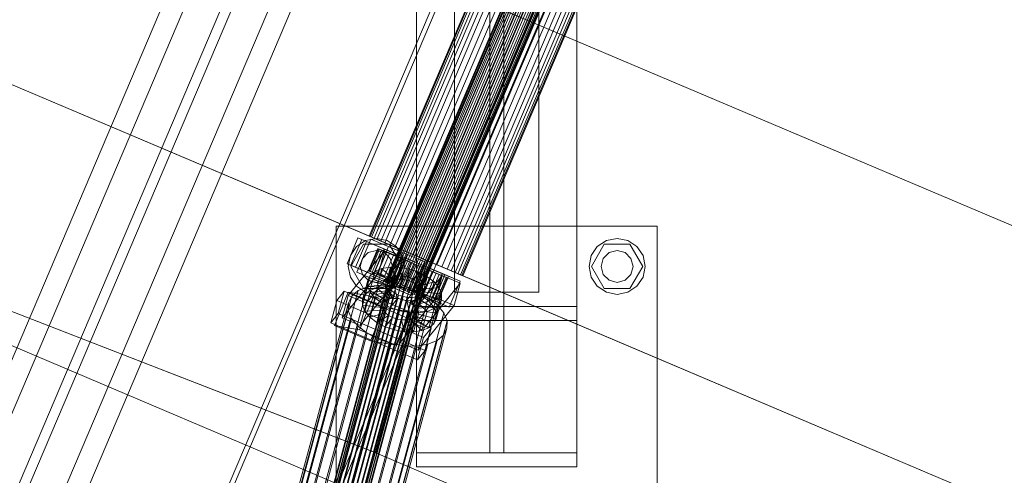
# Model space of a CAD drawing. Header units: millimetres. Extents: x -4738 to 65662, y -68080 to 6847.
# Tile 540 of 656: x 18790 to 19281, y -18736 to -18509. Entities that reach past the tile are written whole.
import ezdxf

# ---------------------------------------------------------------- set-up
doc = ezdxf.new("R2010")
doc.units = ezdxf.units.MM
doc.layers.add('superior_C02', color=7, linetype='Continuous', lineweight=0)
doc.layers.add('superior_C10', color=7, linetype='Continuous', lineweight=0)

msp = doc.modelspace()

# ---------------------------------------------------------------- linework, layer by layer
at = {"layer": 'superior_C02'}
for p, q in [((19006.51, -18644.81), (19006.51, -17355.19)), ((19048.51, -17355.19), (19048.51, -18644.81)), ((18987.51, -18651.964), (18987.51, -18390)), ((19067.51, -18390), (19067.51, -18651.964)), ((18987.51, -18397), (18987.51, -18658.964)), ((19024.01, -18658.964), (19024.01, -18397)), ((19031.01, -18397), (19031.01, -18658.964)), ((19067.51, -18658.964), (19067.51, -18397)), ((18987.51, -18724.964), (18987.51, -18463)), ((19024.01, -18463), (19024.01, -18724.964)), ((19031.01, -18724.964), (19031.01, -18463)), ((19067.51, -18463), (19067.51, -18724.964)), ((18987.51, -18470), (18987.51, -18731.964)), ((19067.51, -18731.964), (19067.51, -18470)), ((18947.51, -18771.964), (18947.51, -18611.964)), ((18947.51, -18611.964), (19107.51, -18611.964)), ((19107.51, -18611.964), (19107.51, -18771.964)), ((18957.61, -18622.065), (18962.152, -18619.03)), ((18962.152, -18619.03), (18967.51, -18617.964)), ((18967.51, -18617.964), (18972.867, -18619.03)), ((18972.867, -18619.03), (18977.409, -18622.065)), ((19077.61, -18622.065), (19082.152, -18619.03)), ((19082.152, -18619.03), (19087.51, -18617.964)), ((19087.51, -18617.964), (19092.867, -18619.03)), ((19092.867, -18619.03), (19097.409, -18622.065)), ((18954.575, -18626.606), (18957.61, -18622.065)), ((18954.71, -18631.964), (18961.11, -18620.879)), ((18960.581, -18627.964), (18963.51, -18625.036)), ((18961.11, -18620.879), (18973.91, -18620.879)), ((18963.51, -18625.036), (18967.51, -18623.964)), ((18967.51, -18623.964), (18971.51, -18625.036)), ((18971.51, -18625.036), (18974.438, -18627.964)), ((18973.91, -18620.879), (18980.31, -18631.964)), ((18977.409, -18622.065), (18980.444, -18626.606)), ((19074.575, -18626.606), (19077.61, -18622.065)), ((19074.71, -18631.964), (19081.11, -18620.879)), ((19080.581, -18627.964), (19083.51, -18625.036)), ((19081.11, -18620.879), (19093.91, -18620.879)), ((19083.51, -18625.036), (19087.51, -18623.964)), ((19087.51, -18623.964), (19091.51, -18625.036)), ((19091.51, -18625.036), (19094.438, -18627.964)), ((19093.91, -18620.879), (19100.31, -18631.964)), ((19097.409, -18622.065), (19100.444, -18626.606)), ((18953.51, -18631.964), (18954.575, -18626.606)), ((18959.51, -18631.964), (18960.581, -18627.964)), ((18974.438, -18627.964), (18975.51, -18631.964)), ((18980.444, -18626.606), (18981.51, -18631.964)), ((19073.51, -18631.964), (19074.575, -18626.606)), ((19079.51, -18631.964), (19080.581, -18627.964)), ((19094.438, -18627.964), (19095.51, -18631.964)), ((19100.444, -18626.606), (19101.51, -18631.964)), ((18954.575, -18637.322), (18953.51, -18631.964)), ((18961.11, -18643.049), (18954.71, -18631.964)), ((18960.581, -18635.964), (18959.51, -18631.964)), ((18980.31, -18631.964), (18973.91, -18643.049)), ((18975.51, -18631.964), (18974.438, -18635.964)), ((18981.51, -18631.964), (18980.444, -18637.322)), ((19074.575, -18637.322), (19073.51, -18631.964)), ((19081.11, -18643.049), (19074.71, -18631.964)), ((19080.581, -18635.964), (19079.51, -18631.964)), ((19100.31, -18631.964), (19093.91, -18643.049)), ((19095.51, -18631.964), (19094.438, -18635.964)), ((19101.51, -18631.964), (19100.444, -18637.322)), ((18957.61, -18641.863), (18954.575, -18637.322)), ((18963.51, -18638.892), (18960.581, -18635.964)), ((18967.51, -18639.964), (18963.51, -18638.892)), ((18971.51, -18638.892), (18967.51, -18639.964)), ((18974.438, -18635.964), (18971.51, -18638.892)), ((18980.444, -18637.322), (18977.409, -18641.863)), ((19077.61, -18641.863), (19074.575, -18637.322)), ((19083.51, -18638.892), (19080.581, -18635.964)), ((19087.51, -18639.964), (19083.51, -18638.892)), ((19091.51, -18638.892), (19087.51, -18639.964)), ((19094.438, -18635.964), (19091.51, -18638.892)), ((19100.444, -18637.322), (19097.409, -18641.863)), ((18962.152, -18644.898), (18957.61, -18641.863)), ((18973.91, -18643.049), (18961.11, -18643.049)), ((18967.51, -18645.964), (18962.152, -18644.898)), ((18972.867, -18644.898), (18967.51, -18645.964)), ((18977.409, -18641.863), (18972.867, -18644.898)), ((19048.51, -18644.81), (19006.51, -18644.81)), ((19082.152, -18644.898), (19077.61, -18641.863)), ((19093.91, -18643.049), (19081.11, -18643.049)), ((19087.51, -18645.964), (19082.152, -18644.898)), ((19092.867, -18644.898), (19087.51, -18645.964)), ((19097.409, -18641.863), (19092.867, -18644.898)), ((18987.51, -18658.964), (18987.51, -18651.964)), ((18987.51, -18651.964), (19067.51, -18651.964)), ((19067.51, -18651.964), (19067.51, -18658.964)), ((19067.51, -18658.964), (18987.51, -18658.964)), ((19024.01, -18724.964), (19024.01, -18658.964)), ((19024.01, -18658.964), (19031.01, -18658.964)), ((19031.01, -18658.964), (19031.01, -18724.964)), ((18987.51, -18731.964), (18987.51, -18724.964)), ((18987.51, -18724.964), (19067.51, -18724.964)), ((19031.01, -18724.964), (19024.01, -18724.964)), ((19067.51, -18724.964), (19067.51, -18731.964)), ((19067.51, -18731.964), (18987.51, -18731.964))]:
    msp.add_line(p, q, dxfattribs=at)
at = {"layer": 'superior_C10'}
for p, q in [((18234.801, -20003.372), (19556.471, -16889.882)), ((19592.37, -16905.121), (18270.701, -20018.611)), ((18261.685, -19940.042), (19529.587, -16953.212)), ((19565.487, -16968.451), (18297.584, -19955.281)), ((19405.667, -17218.263), (18366.275, -19666.785)), ((19430.981, -17229.008), (18391.588, -19677.531)), ((18396.191, -19679.485), (19435.583, -17230.962)), ((18421.504, -19690.23), (19460.897, -17241.708)), ((18834.018, -18882.177), (19166.155, -18099.755)), ((19168.37, -18100.695), (18836.233, -18883.117)), ((19211.967, -18119.202), (18879.83, -18901.624)), ((18882.045, -18902.564), (19214.181, -18120.142)), ((18406.51, -18238.994), (19042.738, -18509.071)), ((19043.837, -18509.538), (18407.609, -18239.46)), ((18355.713, -18358.659), (18991.941, -18628.736)), ((18993.04, -18629.203), (18356.812, -18359.125)), ((19087.612, -18367.338), (18971.951, -18639.805)), ((18972.104, -18639.87), (19087.766, -18367.403)), ((19088.023, -18367.512), (18972.361, -18639.979)), ((19088.472, -18367.703), (18972.81, -18640.17)), ((19088.968, -18367.913), (18973.307, -18640.38)), ((19089.683, -18368.217), (18974.022, -18640.684)), ((19090.385, -18368.515), (18974.724, -18640.982)), ((19091.317, -18368.91), (18975.655, -18641.378)), ((19092.177, -18369.275), (18976.515, -18641.743)), ((19093.262, -18369.736), (18977.6, -18642.203)), ((19094.221, -18370.143), (18978.559, -18642.61)), ((19095.386, -18370.637), (18979.724, -18643.105)), ((19096.378, -18371.059), (18980.717, -18643.526)), ((19097.543, -18371.553), (18981.881, -18644.02)), ((19098.502, -18371.96), (18982.84, -18644.427)), ((19099.587, -18372.421), (18983.925, -18644.888)), ((19100.447, -18372.786), (18984.785, -18645.253)), ((19101.378, -18373.181), (18985.717, -18645.648)), ((19102.08, -18373.479), (18986.419, -18645.946)), ((19102.795, -18373.783), (18987.134, -18646.25)), ((19103.292, -18373.994), (18987.63, -18646.461)), ((19103.741, -18374.184), (18988.08, -18646.652)), ((19103.998, -18374.293), (18988.336, -18646.761)), ((19104.151, -18374.358), (18988.49, -18646.826)), ((19065.51, -18377.51), (18963.915, -18616.839)), ((18964.348, -18617.023), (19065.942, -18377.693)), ((19066.668, -18378.001), (18965.073, -18617.331)), ((19067.936, -18378.54), (18966.341, -18617.869)), ((19069.337, -18379.134), (18967.742, -18618.464)), ((19071.355, -18379.991), (18969.76, -18619.32)), ((19073.336, -18380.832), (18971.741, -18620.161)), ((19075.966, -18381.948), (18974.371, -18621.278)), ((19078.392, -18382.978), (18976.798, -18622.308)), ((19081.455, -18384.278), (18979.86, -18623.608)), ((19084.161, -18385.427), (18982.566, -18624.757)), ((19087.447, -18386.822), (18985.853, -18626.152)), ((19090.249, -18388.012), (18988.655, -18627.341)), ((19093.536, -18389.407), (18991.941, -18628.736)), ((19093.536, -18389.407), (19042.738, -18509.071)), ((19043.837, -18509.538), (19094.635, -18389.873)), ((19096.242, -18390.556), (18994.647, -18629.885)), ((19099.304, -18391.856), (18997.71, -18631.185)), ((19101.731, -18392.886), (19000.136, -18632.215)), ((19104.361, -18394.002), (19002.766, -18633.331)), ((19106.342, -18394.843), (19004.747, -18634.172)), ((19108.36, -18395.7), (19006.765, -18635.029)), ((19109.761, -18396.294), (19008.166, -18635.624)), ((19111.029, -18396.833), (19009.434, -18636.162)), ((19111.754, -18397.141), (19010.16, -18636.47)), ((19112.187, -18397.324), (19010.592, -18636.653)), ((18241.459, -18440.523), (27684.903, -22449.244)), ((27685.833, -22449.639), (18242.389, -18440.917)), ((18308.823, -18469.118), (18966.137, -18724.57)), ((18967.236, -18725.037), (18309.922, -18469.585)), ((19042.738, -18509.071), (18991.941, -18628.736)), ((18993.04, -18629.203), (19043.837, -18509.538)), ((19042.738, -18509.071), (19448.681, -18681.393)), ((19449.78, -18681.86), (19043.837, -18509.538)), ((18952.878, -18630.622), (18958.348, -18617.735)), ((18960.194, -18618.518), (18954.723, -18631.405)), ((18957.059, -18632.397), (18962.53, -18619.51)), ((18957.783, -18634.877), (18964.816, -18618.308)), ((18958.348, -18617.735), (19001.635, -18636.11)), ((18958.348, -18617.735), (18960.194, -18618.518)), ((19003.48, -18636.894), (18960.194, -18618.518)), ((18962.53, -18619.51), (18971.548, -18623.338)), ((18962.53, -18619.51), (18971.388, -18623.27)), ((18965.073, -18617.331), (18963.915, -18616.839)), ((18963.915, -18616.839), (18964.348, -18617.023)), ((18964.348, -18617.023), (18966.341, -18617.869)), ((18964.816, -18618.308), (18982.853, -18625.964)), ((18964.816, -18618.308), (18973.6, -18622.037)), ((18967.742, -18618.464), (18965.073, -18617.331)), ((18966.341, -18617.869), (18969.76, -18619.32)), ((18971.741, -18620.161), (18967.742, -18618.464)), ((18969.76, -18619.32), (18974.371, -18621.278)), ((18976.798, -18622.308), (18971.741, -18620.161)), ((18953.467, -18646.454), (18971.508, -18624.203)), ((18968.233, -18623.017), (18963.544, -18634.063)), ((18963.867, -18634.201), (18968.556, -18623.155)), ((18969.099, -18623.385), (18964.41, -18634.431)), ((18970.048, -18623.788), (18965.359, -18634.834)), ((18971.388, -18623.27), (18965.917, -18636.157)), ((18971.548, -18623.338), (18966.078, -18636.225)), ((18971.096, -18624.233), (18966.407, -18635.279)), ((18973.6, -18622.037), (18966.567, -18638.606)), ((18972.605, -18624.873), (18967.916, -18635.919)), ((18977.421, -18626.918), (18968.233, -18623.017)), ((18968.233, -18623.017), (18969.099, -18623.385)), ((18968.556, -18623.155), (18968.233, -18623.017)), ((18971.508, -18624.203), (18968.497, -18635.383)), ((18970.048, -18623.788), (18968.556, -18623.155)), ((18968.556, -18623.155), (18977.574, -18626.983)), ((18977.831, -18627.092), (18969.099, -18623.385)), ((18969.099, -18623.385), (18971.096, -18624.233)), ((18974.087, -18625.503), (18969.398, -18636.549)), ((18978.281, -18627.283), (18970.048, -18623.788)), ((18972.605, -18624.873), (18970.048, -18623.788)), ((18978.777, -18627.494), (18971.096, -18624.233)), ((18971.096, -18624.233), (18974.087, -18625.503)), ((18980.406, -18627.099), (18971.388, -18623.27)), ((18980.522, -18628.041), (18971.508, -18624.203)), ((18980.406, -18627.099), (18971.548, -18623.338)), ((18979.492, -18627.797), (18972.605, -18624.873)), ((18976.054, -18626.338), (18972.605, -18624.873)), ((18991.637, -18629.693), (18973.6, -18622.037)), ((18980.194, -18628.095), (18974.087, -18625.503)), ((18974.087, -18625.503), (18977.869, -18627.108)), ((18974.371, -18621.278), (18979.86, -18623.608)), ((18982.566, -18624.757), (18976.798, -18622.308)), ((18979.86, -18623.608), (18985.853, -18626.152)), ((18988.655, -18627.341), (18982.566, -18624.757)), ((18996.165, -18648.997), (18952.878, -18630.622)), ((18954.723, -18631.405), (18952.878, -18630.622)), ((18980.522, -18628.041), (18962.481, -18650.292)), ((18991.941, -18628.736), (18966.137, -18724.57)), ((18967.236, -18725.037), (18993.04, -18629.203)), ((18976.054, -18626.338), (18971.365, -18637.384)), ((18972.732, -18637.964), (18977.421, -18626.918)), ((18977.574, -18626.983), (18972.885, -18638.029)), ((18973.142, -18638.138), (18977.831, -18627.092)), ((18977.869, -18627.108), (18973.18, -18638.154)), ((18973.592, -18638.329), (18978.281, -18627.283)), ((18974.088, -18638.54), (18978.777, -18627.494)), ((18974.803, -18638.843), (18979.492, -18627.797)), ((18974.935, -18639.986), (18980.406, -18627.099)), ((18980.16, -18628.081), (18975.471, -18639.126)), ((18975.505, -18639.141), (18980.194, -18628.095)), ((18982.853, -18625.964), (18975.819, -18642.533)), ((18981.126, -18628.491), (18976.054, -18626.338)), ((18980.16, -18628.081), (18976.054, -18626.338)), ((18976.437, -18639.537), (18981.126, -18628.491)), ((18977.297, -18639.902), (18981.986, -18628.856)), ((18977.831, -18627.092), (18977.421, -18626.918)), ((18977.421, -18626.918), (18977.574, -18626.983)), ((18982.184, -18628.94), (18977.495, -18639.986)), ((18977.511, -18639.222), (18980.522, -18628.041)), ((18977.574, -18626.983), (18978.281, -18627.283)), ((18978.777, -18627.494), (18977.831, -18627.092)), ((18981.986, -18628.856), (18977.869, -18627.108)), ((18977.869, -18627.108), (18982.184, -18628.94)), ((18978.281, -18627.283), (18979.492, -18627.797)), ((18978.382, -18640.362), (18983.071, -18629.316)), ((18980.194, -18628.095), (18978.777, -18627.494)), ((18979.341, -18640.769), (18984.03, -18629.723)), ((18979.492, -18627.797), (18981.126, -18628.491)), ((18984.643, -18629.983), (18979.954, -18641.029)), ((18983.071, -18629.316), (18980.16, -18628.081)), ((18984.643, -18629.983), (18980.16, -18628.081)), ((18981.986, -18628.856), (18980.194, -18628.095)), ((18980.505, -18641.264), (18985.194, -18630.218)), ((18981.126, -18628.491), (18983.071, -18629.316)), ((18981.498, -18641.685), (18986.187, -18630.639)), ((18984.03, -18629.723), (18981.986, -18628.856)), ((18984.03, -18629.723), (18982.184, -18628.94)), ((18982.184, -18628.94), (18986.739, -18630.873)), ((18982.853, -18625.964), (18991.637, -18629.693)), ((18983.071, -18629.316), (18985.194, -18630.218)), ((18986.187, -18630.639), (18984.03, -18629.723)), ((18984.603, -18646.262), (18991.637, -18629.693)), ((18985.194, -18630.218), (18984.643, -18629.983)), ((18989.197, -18631.917), (18984.643, -18629.983)), ((18985.194, -18630.218), (18987.352, -18631.133)), ((18985.853, -18626.152), (18991.941, -18628.736)), ((18988.31, -18631.54), (18986.187, -18630.639)), ((18986.187, -18630.639), (18986.739, -18630.873)), ((18994.647, -18629.885), (18988.655, -18627.341)), ((18991.941, -18628.736), (19397.884, -18801.058)), ((18991.941, -18628.736), (18997.71, -18631.185)), ((19398.983, -18801.524), (18993.04, -18629.203)), ((19000.136, -18632.215), (18994.647, -18629.885)), ((18968.497, -18635.383), (18950.457, -18657.635)), ((18954.723, -18631.405), (18998.01, -18649.781)), ((18966.078, -18636.225), (18957.059, -18632.397)), ((18965.917, -18636.157), (18957.059, -18632.397)), ((18975.819, -18642.533), (18957.783, -18634.877)), ((18966.567, -18638.606), (18957.783, -18634.877)), ((18964.41, -18634.431), (18963.544, -18634.063)), ((18963.544, -18634.063), (18972.732, -18637.964)), ((18963.544, -18634.063), (18963.867, -18634.201)), ((18972.885, -18638.029), (18963.867, -18634.201)), ((18963.867, -18634.201), (18965.359, -18634.834)), ((18966.883, -18634.4), (18964.303, -18643.983)), ((18966.407, -18635.279), (18964.41, -18634.431)), ((18964.41, -18634.431), (18973.142, -18638.138)), ((18966.883, -18634.4), (18964.451, -18636.431)), ((18965.359, -18634.834), (18973.592, -18638.329)), ((18965.359, -18634.834), (18967.916, -18635.919)), ((18969.398, -18636.549), (18966.407, -18635.279)), ((18966.407, -18635.279), (18974.088, -18638.54)), ((18970.316, -18633.004), (18966.883, -18634.4)), ((18974.617, -18639.307), (18966.883, -18634.4)), ((18970.316, -18633.004), (18967.736, -18642.588)), ((18968.497, -18635.383), (18977.511, -18639.222)), ((18974.517, -18632.339), (18970.316, -18633.004)), ((18976.243, -18638.646), (18970.316, -18633.004)), ((18974.517, -18632.339), (18971.936, -18641.922)), ((18978.233, -18638.331), (18974.517, -18632.339)), ((18979.199, -18632.45), (18974.517, -18632.339)), ((18979.199, -18632.45), (18976.618, -18642.033)), ((18980.451, -18638.383), (18979.199, -18632.45)), ((18984.043, -18633.328), (18979.199, -18632.45)), ((18984.043, -18633.328), (18981.462, -18642.912)), ((18986.739, -18630.873), (18982.05, -18641.919)), ((18982.663, -18642.179), (18987.352, -18631.133)), ((18982.745, -18638.8), (18984.043, -18633.328)), ((18983.621, -18642.586), (18988.31, -18631.54)), ((18988.719, -18634.916), (18984.043, -18633.328)), ((18989.197, -18631.917), (18984.508, -18642.963)), ((18984.707, -18643.047), (18989.396, -18632.001)), ((18984.96, -18639.551), (18988.719, -18634.916)), ((18985.566, -18643.412), (18990.255, -18632.366)), ((18985.917, -18644.647), (18991.388, -18631.76)), ((18988.719, -18634.916), (18986.138, -18644.499)), ((18986.498, -18643.808), (18991.187, -18632.762)), ((18991.221, -18632.776), (18986.532, -18643.822)), ((18986.739, -18630.873), (18991.221, -18632.776)), ((18987.2, -18644.106), (18991.889, -18633.06)), ((18987.352, -18631.133), (18989.197, -18631.917)), ((18987.352, -18631.133), (18989.396, -18632.001)), ((18987.915, -18644.409), (18992.604, -18633.363)), ((18990.255, -18632.366), (18988.31, -18631.54)), ((18988.31, -18631.54), (18991.221, -18632.776)), ((18988.412, -18644.62), (18993.101, -18633.574)), ((18992.908, -18637.103), (18988.719, -18634.916)), ((18993.512, -18633.748), (18988.823, -18644.794)), ((18988.861, -18644.811), (18993.55, -18633.765)), ((18989.118, -18644.92), (18993.807, -18633.874)), ((18993.512, -18633.748), (18989.197, -18631.917)), ((18989.271, -18644.985), (18993.96, -18633.939)), ((18989.396, -18632.001), (18993.512, -18633.748)), ((18989.396, -18632.001), (18991.187, -18632.762)), ((18991.889, -18633.06), (18990.255, -18632.366)), ((18990.255, -18632.366), (18995.327, -18634.519)), ((18995.327, -18634.519), (18990.638, -18645.565)), ((18991.187, -18632.762), (18997.294, -18635.354)), ((18991.187, -18632.762), (18992.604, -18633.363)), ((18991.221, -18632.776), (18995.327, -18634.519)), ((18991.388, -18631.76), (19000.406, -18635.589)), ((18991.388, -18631.76), (19000.246, -18635.521)), ((18993.101, -18633.574), (18991.889, -18633.06)), ((18991.889, -18633.06), (18998.776, -18635.983)), ((18992.604, -18633.363), (19000.286, -18636.624)), ((18992.604, -18633.363), (18993.55, -18633.765)), ((18997.294, -18635.354), (18992.605, -18646.4)), ((18993.807, -18633.874), (18993.101, -18633.574)), ((18993.101, -18633.574), (19001.334, -18637.069)), ((18997.294, -18635.354), (18993.512, -18633.748)), ((18993.55, -18633.765), (19002.283, -18637.472)), ((18993.55, -18633.765), (18993.96, -18633.939)), ((18993.96, -18633.939), (18993.807, -18633.874)), ((18993.807, -18633.874), (19002.825, -18637.702)), ((18993.96, -18633.939), (19003.149, -18637.839)), ((19000.246, -18635.521), (18994.775, -18648.407)), ((18995.327, -18634.519), (18998.776, -18635.983)), ((19000.286, -18636.624), (18997.294, -18635.354)), ((18997.71, -18631.185), (19002.766, -18633.331)), ((19004.747, -18634.172), (19000.136, -18632.215)), ((19009.264, -18639.349), (19000.246, -18635.521)), ((19002.766, -18633.331), (19006.765, -18635.029)), ((19008.166, -18635.624), (19004.747, -18634.172)), ((19006.765, -18635.029), (19009.434, -18636.162)), ((18973.296, -18639.869), (18917.172, -18848.309)), ((18917.771, -18847.112), (18973.895, -18638.672)), ((18975.047, -18637.71), (18918.923, -18846.15)), ((18976.673, -18637.049), (18920.549, -18845.488)), ((18978.663, -18636.734), (18922.539, -18845.173)), ((18980.881, -18636.786), (18924.756, -18845.226)), ((18983.175, -18637.202), (18927.051, -18845.642)), ((18985.39, -18637.954), (18929.266, -18846.394)), ((18987.375, -18638.99), (18931.25, -18847.43)), ((18988.993, -18640.24), (18932.869, -18848.68)), ((18959.471, -18661.473), (18977.511, -18639.222)), ((18963.186, -18638.959), (18960.606, -18648.543)), ((18961.871, -18646.015), (18964.451, -18636.431)), ((18963.186, -18638.959), (18963.175, -18641.812)), ((18964.451, -18636.431), (18963.186, -18638.959)), ((18972.866, -18641.467), (18963.186, -18638.959)), ((18964.451, -18636.431), (18973.465, -18640.269)), ((18965.917, -18636.157), (18974.935, -18639.986)), ((18966.078, -18636.225), (18974.935, -18639.986)), ((18966.567, -18638.606), (18984.603, -18646.262)), ((18967.916, -18635.919), (18974.803, -18638.843)), ((18967.916, -18635.919), (18971.365, -18637.384)), ((18973.18, -18638.154), (18969.398, -18636.549)), ((18969.398, -18636.549), (18975.505, -18639.141)), ((18973.465, -18640.269), (18970.885, -18649.853)), ((18971.365, -18637.384), (18976.437, -18639.537)), ((18971.365, -18637.384), (18975.471, -18639.126)), ((18972.361, -18639.979), (18971.951, -18639.805)), ((18971.951, -18639.805), (18972.104, -18639.87)), ((18972.036, -18648.891), (18974.617, -18639.307)), ((18972.104, -18639.87), (18972.81, -18640.17)), ((18973.307, -18640.38), (18972.361, -18639.979)), ((18972.732, -18637.964), (18973.142, -18638.138)), ((18972.885, -18638.029), (18972.732, -18637.964)), ((18972.81, -18640.17), (18974.022, -18640.684)), ((18972.866, -18641.467), (18973.465, -18640.269)), ((18973.592, -18638.329), (18972.885, -18638.029)), ((18973.142, -18638.138), (18974.088, -18638.54)), ((18977.495, -18639.986), (18973.18, -18638.154)), ((18973.18, -18638.154), (18977.297, -18639.902)), ((18973.296, -18639.869), (18973.291, -18641.221)), ((18973.895, -18638.672), (18973.296, -18639.869)), ((18974.724, -18640.982), (18973.307, -18640.38)), ((18973.465, -18640.269), (18974.617, -18639.307)), ((18974.803, -18638.843), (18973.592, -18638.329)), ((18973.663, -18648.229), (18976.243, -18638.646)), ((18975.047, -18637.71), (18973.895, -18638.672)), ((18974.088, -18638.54), (18975.505, -18639.141)), ((18974.617, -18639.307), (18976.243, -18638.646)), ((18976.437, -18639.537), (18974.803, -18638.843)), ((18976.673, -18637.049), (18975.047, -18637.71)), ((18975.471, -18639.126), (18978.382, -18640.362)), ((18975.471, -18639.126), (18979.954, -18641.029)), ((18975.505, -18639.141), (18977.297, -18639.902)), ((18975.653, -18647.914), (18978.233, -18638.331)), ((18976.243, -18638.646), (18978.233, -18638.331)), ((18978.382, -18640.362), (18976.437, -18639.537)), ((18978.663, -18636.734), (18976.673, -18637.049)), ((18977.297, -18639.902), (18979.341, -18640.769)), ((18982.05, -18641.919), (18977.495, -18639.986)), ((18977.495, -18639.986), (18979.341, -18640.769)), ((18977.87, -18647.967), (18980.451, -18638.383)), ((18978.233, -18638.331), (18980.451, -18638.383)), ((18980.505, -18641.264), (18978.382, -18640.362)), ((18980.881, -18636.786), (18978.663, -18636.734)), ((18980.165, -18648.383), (18982.745, -18638.8)), ((18980.451, -18638.383), (18982.745, -18638.8)), ((18983.175, -18637.202), (18980.881, -18636.786)), ((18982.312, -18658.736), (19000.352, -18636.485)), ((18982.38, -18649.135), (18984.96, -18639.551)), ((18982.745, -18638.8), (18984.96, -18639.551)), ((18985.39, -18637.954), (18983.175, -18637.202)), ((18984.96, -18639.551), (18986.945, -18640.588)), ((18987.375, -18638.99), (18985.39, -18637.954)), ((18986.945, -18640.588), (18992.908, -18637.103)), ((18988.993, -18640.24), (18987.375, -18638.99)), ((18988.563, -18641.838), (18996.325, -18639.742)), ((18990.136, -18641.619), (18988.993, -18640.24)), ((18992.908, -18637.103), (18990.327, -18646.687)), ((19009.366, -18640.323), (18991.325, -18662.574)), ((18996.325, -18639.742), (18992.908, -18637.103)), ((18996.325, -18639.742), (18993.745, -18649.325)), ((18998.776, -18635.983), (18994.087, -18647.029)), ((19000.406, -18635.589), (18994.935, -18648.475)), ((19000.286, -18636.624), (18995.597, -18647.67)), ((19001.635, -18636.11), (18996.165, -18648.997)), ((18998.737, -18642.652), (18996.325, -18639.742)), ((19001.334, -18637.069), (18996.645, -18648.115)), ((19000.352, -18636.485), (18997.342, -18647.665)), ((19002.283, -18637.472), (18997.594, -18648.517)), ((18998.01, -18649.781), (19003.48, -18636.894)), ((19002.825, -18637.702), (18998.136, -18648.748)), ((19003.149, -18637.839), (18998.46, -18648.885)), ((18998.776, -18635.983), (19001.334, -18637.069)), ((19002.283, -18637.472), (19000.286, -18636.624)), ((19009.366, -18640.323), (19000.352, -18636.485)), ((19009.264, -18639.349), (19000.406, -18635.589)), ((19001.334, -18637.069), (19002.825, -18637.702)), ((19003.48, -18636.894), (19001.635, -18636.11)), ((19003.149, -18637.839), (19002.283, -18637.472)), ((19002.825, -18637.702), (19003.149, -18637.839)), ((19003.793, -18652.236), (19009.264, -18639.349)), ((19006.356, -18651.504), (19009.366, -18640.323)), ((19010.16, -18636.47), (19008.166, -18635.624)), ((19009.434, -18636.162), (19010.592, -18636.653)), ((19010.592, -18636.653), (19010.16, -18636.47)), ((18958.493, -18644.037), (18910.11, -18823.727)), ((18963.082, -18642.171), (18914.699, -18821.861)), ((18973.291, -18641.221), (18917.166, -18849.66)), ((18973.879, -18642.634), (18917.755, -18851.074)), ((18975.022, -18644.012), (18918.897, -18852.452)), ((18968.698, -18641.282), (18920.315, -18820.971)), ((18976.64, -18645.262), (18920.516, -18853.702)), ((18974.957, -18641.43), (18926.574, -18821.119)), ((18981.432, -18642.605), (18933.049, -18822.294)), ((18990.136, -18641.619), (18934.011, -18850.058)), ((18990.719, -18644.383), (18934.595, -18852.823)), ((18990.724, -18643.032), (18934.6, -18851.471)), ((18987.683, -18644.727), (18939.3, -18824.416)), ((18946.607, -18661.432), (18953.48, -18644.816)), ((18947.756, -18649.011), (18951.515, -18644.375)), ((18951.515, -18644.375), (18948.504, -18655.556)), ((18994.781, -18662.798), (18951.515, -18644.375)), ((18953.48, -18644.816), (18971.516, -18652.472)), ((18953.48, -18644.816), (18966.061, -18647.041)), ((18958.493, -18644.037), (18955.242, -18646.753)), ((18963.082, -18642.171), (18958.493, -18644.037)), ((18963.175, -18641.812), (18960.595, -18651.395)), ((18964.418, -18644.795), (18961.837, -18654.378)), ((18961.871, -18646.015), (18964.303, -18643.983)), ((18968.698, -18641.282), (18963.082, -18642.171)), ((18972.861, -18642.818), (18963.175, -18641.812)), ((18963.175, -18641.812), (18964.418, -18644.795)), ((18964.303, -18643.983), (18967.736, -18642.588)), ((18964.303, -18643.983), (18972.036, -18648.891)), ((18973.449, -18644.231), (18964.418, -18644.795)), ((18964.418, -18644.795), (18966.83, -18647.705)), ((18967.736, -18642.588), (18971.936, -18641.922)), ((18967.736, -18642.588), (18973.663, -18648.229)), ((18974.957, -18641.43), (18968.698, -18641.282)), ((18970.28, -18652.401), (18972.861, -18642.818)), ((18970.285, -18651.05), (18972.866, -18641.467)), ((18970.869, -18653.815), (18973.449, -18644.231)), ((18971.936, -18641.922), (18975.653, -18647.914)), ((18971.936, -18641.922), (18976.618, -18642.033)), ((18972.861, -18642.818), (18972.866, -18641.467)), ((18973.449, -18644.231), (18972.861, -18642.818)), ((18973.291, -18641.221), (18973.879, -18642.634)), ((18974.592, -18645.61), (18973.449, -18644.231)), ((18973.879, -18642.634), (18975.022, -18644.012)), ((18974.022, -18640.684), (18975.655, -18641.378)), ((18976.515, -18641.743), (18974.724, -18640.982)), ((18981.432, -18642.605), (18974.957, -18641.43)), ((18975.022, -18644.012), (18976.64, -18645.262)), ((18975.655, -18641.378), (18977.6, -18642.203)), ((18975.819, -18642.533), (18984.603, -18646.262)), ((18978.559, -18642.61), (18976.515, -18641.743)), ((18976.618, -18642.033), (18977.87, -18647.967)), ((18976.618, -18642.033), (18981.462, -18642.912)), ((18976.64, -18645.262), (18978.625, -18646.298)), ((18977.6, -18642.203), (18979.724, -18643.105)), ((18980.717, -18643.526), (18978.559, -18642.61)), ((18979.341, -18640.769), (18981.498, -18641.685)), ((18979.724, -18643.105), (18981.881, -18644.02)), ((18979.954, -18641.029), (18980.505, -18641.264)), ((18979.954, -18641.029), (18984.508, -18642.963)), ((18981.462, -18642.912), (18980.165, -18648.383)), ((18982.663, -18642.179), (18980.505, -18641.264)), ((18982.84, -18644.427), (18980.717, -18643.526)), ((18987.683, -18644.727), (18981.432, -18642.605)), ((18981.462, -18642.912), (18986.138, -18644.499)), ((18982.05, -18641.919), (18981.498, -18641.685)), ((18981.498, -18641.685), (18983.621, -18642.586)), ((18981.881, -18644.02), (18983.925, -18644.888)), ((18986.532, -18643.822), (18982.05, -18641.919)), ((18986.138, -18644.499), (18982.38, -18649.135)), ((18984.508, -18642.963), (18982.663, -18642.179)), ((18984.707, -18643.047), (18982.663, -18642.179)), ((18984.785, -18645.253), (18982.84, -18644.427)), ((18986.532, -18643.822), (18983.621, -18642.586)), ((18983.621, -18642.586), (18985.566, -18643.412)), ((18983.925, -18644.888), (18985.717, -18645.648)), ((18984.364, -18650.171), (18986.945, -18640.588)), ((18984.508, -18642.963), (18988.823, -18644.794)), ((18988.823, -18644.794), (18984.707, -18643.047)), ((18986.498, -18643.808), (18984.707, -18643.047)), ((18986.419, -18645.946), (18984.785, -18645.253)), ((18990.638, -18645.565), (18985.566, -18643.412)), ((18985.566, -18643.412), (18987.2, -18644.106)), ((18994.935, -18648.475), (18985.917, -18644.647)), ((18994.775, -18648.407), (18985.917, -18644.647)), ((18985.983, -18651.421), (18988.563, -18641.838)), ((18986.138, -18644.499), (18990.327, -18646.687)), ((18992.605, -18646.4), (18986.498, -18643.808)), ((18987.915, -18644.409), (18986.498, -18643.808)), ((18990.638, -18645.565), (18986.532, -18643.822)), ((18986.945, -18640.588), (18988.563, -18641.838)), ((18987.125, -18652.799), (18989.706, -18643.216)), ((18994.087, -18647.029), (18987.2, -18644.106)), ((18987.2, -18644.106), (18988.412, -18644.62)), ((18993.284, -18647.651), (18987.683, -18644.727)), ((18987.714, -18654.212), (18990.294, -18644.629)), ((18995.597, -18647.67), (18987.915, -18644.409)), ((18988.861, -18644.811), (18987.915, -18644.409)), ((18996.645, -18648.115), (18988.412, -18644.62)), ((18988.412, -18644.62), (18989.118, -18644.92)), ((18988.563, -18641.838), (18989.706, -18643.216)), ((18988.823, -18644.794), (18992.605, -18646.4)), ((18997.594, -18648.517), (18988.861, -18644.811)), ((18989.271, -18644.985), (18988.861, -18644.811)), ((18998.136, -18648.748), (18989.118, -18644.92)), ((18989.118, -18644.92), (18989.271, -18644.985)), ((18998.46, -18648.885), (18989.271, -18644.985)), ((18989.706, -18643.216), (18998.737, -18642.652)), ((18989.706, -18643.216), (18990.294, -18644.629)), ((18990.12, -18645.581), (18990.719, -18644.383)), ((18990.724, -18643.032), (18990.136, -18641.619)), ((18990.294, -18644.629), (18990.289, -18645.98)), ((18990.294, -18644.629), (18999.98, -18645.635)), ((18990.719, -18644.383), (18990.724, -18643.032)), ((18998.737, -18642.652), (18996.157, -18652.235)), ((18999.98, -18645.635), (18998.737, -18642.652)), ((18953.551, -18650.132), (18905.168, -18829.822)), ((18906.859, -18826.442), (18955.242, -18646.753)), ((18978.625, -18646.298), (18922.501, -18854.738)), ((18980.84, -18647.05), (18924.715, -18855.49)), ((18983.134, -18647.467), (18927.01, -18855.906)), ((18985.352, -18647.519), (18929.228, -18855.959)), ((18987.342, -18647.204), (18931.217, -18855.644)), ((18988.968, -18646.543), (18932.844, -18854.982)), ((18990.12, -18645.581), (18933.996, -18854.02)), ((18944.746, -18660.192), (18947.756, -18649.011)), ((18993.284, -18647.651), (18944.901, -18827.341)), ((18947.756, -18649.011), (18991.023, -18667.434)), ((18950.457, -18657.635), (18953.467, -18646.454)), ((18953.467, -18646.454), (18962.481, -18650.292)), ((18953.551, -18650.132), (18953.536, -18653.946)), ((18955.242, -18646.753), (18953.551, -18650.132)), ((18966.061, -18647.041), (18959.188, -18663.657)), ((18962.481, -18650.292), (18959.471, -18661.473)), ((18960.595, -18651.395), (18960.606, -18648.543)), ((18960.606, -18648.543), (18961.871, -18646.015)), ((18960.606, -18648.543), (18970.285, -18651.05)), ((18970.885, -18649.853), (18961.871, -18646.015)), ((18966.83, -18647.705), (18964.249, -18657.288)), ((18984.097, -18654.697), (18966.061, -18647.041)), ((18974.592, -18645.61), (18966.83, -18647.705)), ((18966.83, -18647.705), (18970.247, -18650.344)), ((18976.21, -18646.859), (18970.247, -18650.344)), ((18970.885, -18649.853), (18970.285, -18651.05)), ((18972.036, -18648.891), (18970.885, -18649.853)), ((18972.011, -18655.193), (18974.592, -18645.61)), ((18973.663, -18648.229), (18972.036, -18648.891)), ((18973.63, -18656.443), (18976.21, -18646.859)), ((18975.653, -18647.914), (18973.663, -18648.229)), ((18978.195, -18647.896), (18974.436, -18652.531)), ((18976.21, -18646.859), (18974.592, -18645.61)), ((18975.614, -18657.479), (18978.195, -18647.896)), ((18977.87, -18647.967), (18975.653, -18647.914)), ((18978.195, -18647.896), (18976.21, -18646.859)), ((18977.829, -18658.231), (18980.41, -18648.648)), ((18980.165, -18648.383), (18977.87, -18647.967)), ((18980.41, -18648.648), (18978.195, -18647.896)), ((18978.625, -18646.298), (18980.84, -18647.05)), ((18980.41, -18648.648), (18979.112, -18654.119)), ((18997.342, -18647.665), (18979.301, -18669.917)), ((18980.124, -18658.647), (18982.704, -18649.064)), ((18982.38, -18649.135), (18980.165, -18648.383)), ((18982.704, -18649.064), (18980.41, -18648.648)), ((18980.84, -18647.05), (18983.134, -18647.467)), ((18982.342, -18658.7), (18984.922, -18649.116)), ((18984.364, -18650.171), (18982.38, -18649.135)), ((18984.922, -18649.116), (18982.704, -18649.064)), ((18982.704, -18649.064), (18983.956, -18654.998)), ((18983.134, -18647.467), (18985.352, -18647.519)), ((18984.331, -18658.385), (18986.912, -18648.801)), ((18990.327, -18646.687), (18984.364, -18650.171)), ((18985.983, -18651.421), (18984.364, -18650.171)), ((18986.912, -18648.801), (18984.922, -18649.116)), ((18984.922, -18649.116), (18988.638, -18655.108)), ((18985.352, -18647.519), (18987.342, -18647.204)), ((18985.717, -18645.648), (18987.134, -18646.25)), ((18985.958, -18657.723), (18988.538, -18648.14)), ((18993.745, -18649.325), (18985.983, -18651.421)), ((18987.63, -18646.461), (18986.419, -18645.946)), ((18988.538, -18648.14), (18986.912, -18648.801)), ((18986.912, -18648.801), (18992.839, -18654.443)), ((18987.11, -18656.761), (18989.69, -18647.178)), ((18987.134, -18646.25), (18988.08, -18646.652)), ((18987.342, -18647.204), (18988.968, -18646.543)), ((18988.336, -18646.761), (18987.63, -18646.461)), ((18987.709, -18655.564), (18990.289, -18645.98)), ((18988.08, -18646.652), (18988.49, -18646.826)), ((18988.49, -18646.826), (18988.336, -18646.761)), ((18989.69, -18647.178), (18988.538, -18648.14)), ((18988.538, -18648.14), (18996.272, -18653.047)), ((18988.968, -18646.543), (18990.12, -18645.581)), ((18990.289, -18645.98), (18989.69, -18647.178)), ((18989.69, -18647.178), (18998.704, -18651.016)), ((18990.289, -18645.98), (18999.968, -18648.488)), ((18990.327, -18646.687), (18993.745, -18649.325)), ((18994.087, -18647.029), (18990.638, -18645.565)), ((18992.605, -18646.4), (18995.597, -18647.67)), ((18997.852, -18651.179), (18993.284, -18647.651)), ((18993.745, -18649.325), (18996.157, -18652.235)), ((18996.645, -18648.115), (18994.087, -18647.029)), ((18994.775, -18648.407), (19003.793, -18652.236)), ((18994.935, -18648.475), (19003.793, -18652.236)), ((18995.597, -18647.67), (18997.594, -18648.517)), ((18996.165, -18648.997), (18998.01, -18649.781)), ((18998.136, -18648.748), (18996.645, -18648.115)), ((18997.342, -18647.665), (19006.356, -18651.504)), ((18999.968, -18648.488), (18997.388, -18658.071)), ((18999.98, -18645.635), (18997.399, -18655.219)), ((18997.594, -18648.517), (18998.46, -18648.885)), ((18998.46, -18648.885), (18998.136, -18648.748)), ((18998.704, -18651.016), (18999.968, -18648.488)), ((18999.968, -18648.488), (18999.98, -18645.635)), ((18953.536, -18653.946), (18905.153, -18833.635)), ((18997.852, -18651.179), (18949.469, -18830.868)), ((19001.077, -18655.069), (18952.694, -18834.758)), ((18953.536, -18653.946), (18955.197, -18657.934)), ((18961.837, -18654.378), (18960.595, -18651.395)), ((18960.595, -18651.395), (18970.28, -18652.401)), ((18961.837, -18654.378), (18970.869, -18653.815)), ((18964.249, -18657.288), (18961.837, -18654.378)), ((18964.249, -18657.288), (18972.011, -18655.193)), ((18971.516, -18652.472), (18964.643, -18669.088)), ((18970.247, -18650.344), (18967.667, -18659.927)), ((18970.247, -18650.344), (18974.436, -18652.531)), ((18970.285, -18651.05), (18970.28, -18652.401)), ((18970.28, -18652.401), (18970.869, -18653.815)), ((18970.869, -18653.815), (18972.011, -18655.193)), ((18971.516, -18652.472), (18984.097, -18654.697)), ((18974.436, -18652.531), (18971.856, -18662.115)), ((18972.011, -18655.193), (18973.63, -18656.443)), ((18974.436, -18652.531), (18979.112, -18654.119)), ((18979.112, -18654.119), (18976.532, -18663.702)), ((18977.224, -18671.314), (18984.097, -18654.697)), ((18979.112, -18654.119), (18983.956, -18654.998)), ((18983.956, -18654.998), (18981.376, -18664.581)), ((18983.956, -18654.998), (18988.638, -18655.108)), ((18987.125, -18652.799), (18985.983, -18651.421)), ((18988.638, -18655.108), (18986.058, -18664.692)), ((18996.157, -18652.235), (18987.125, -18652.799)), ((18987.714, -18654.212), (18987.125, -18652.799)), ((18987.709, -18655.564), (18987.714, -18654.212)), ((18997.399, -18655.219), (18987.714, -18654.212)), ((18988.315, -18673.755), (19006.356, -18651.504)), ((18988.638, -18655.108), (18992.839, -18654.443)), ((18992.839, -18654.443), (18990.258, -18664.026)), ((18992.839, -18654.443), (18996.272, -18653.047)), ((18996.272, -18653.047), (18993.692, -18662.631)), ((18998.704, -18651.016), (18996.123, -18660.599)), ((18996.157, -18652.235), (18997.399, -18655.219)), ((18996.272, -18653.047), (18998.704, -18651.016)), ((19001.077, -18655.069), (18997.852, -18651.179)), ((19002.738, -18659.057), (19001.077, -18655.069)), ((18955.197, -18657.934), (18906.814, -18837.623)), ((18948.504, -18655.556), (18944.746, -18660.192)), ((18948.504, -18655.556), (18991.771, -18673.979)), ((18959.471, -18661.473), (18950.457, -18657.635)), ((19002.738, -18659.057), (18954.355, -18838.746)), ((18955.197, -18657.934), (18958.422, -18661.824)), ((18967.667, -18659.927), (18964.249, -18657.288)), ((18967.667, -18659.927), (18973.63, -18656.443)), ((18971.856, -18662.115), (18967.667, -18659.927)), ((18971.856, -18662.115), (18975.614, -18657.479)), ((18973.63, -18656.443), (18975.614, -18657.479)), ((18975.614, -18657.479), (18977.829, -18658.231)), ((18976.532, -18663.702), (18977.829, -18658.231)), ((18977.829, -18658.231), (18980.124, -18658.647)), ((18979.301, -18669.917), (18982.312, -18658.736)), ((18981.376, -18664.581), (18980.124, -18658.647)), ((18980.124, -18658.647), (18982.342, -18658.7)), ((18982.312, -18658.736), (18991.325, -18662.574)), ((18982.342, -18658.7), (18984.331, -18658.385)), ((18986.058, -18664.692), (18982.342, -18658.7)), ((18984.331, -18658.385), (18985.958, -18657.723)), ((18990.258, -18664.026), (18984.331, -18658.385)), ((18985.958, -18657.723), (18987.11, -18656.761)), ((18993.692, -18662.631), (18985.958, -18657.723)), ((18987.11, -18656.761), (18987.709, -18655.564)), ((18996.123, -18660.599), (18987.11, -18656.761)), ((18997.388, -18658.071), (18987.709, -18655.564)), ((18997.388, -18658.071), (18996.123, -18660.599)), ((18997.399, -18655.219), (18997.388, -18658.071)), ((19002.723, -18662.871), (19002.738, -18659.057)), ((18958.422, -18661.824), (18910.039, -18841.513)), ((18988.012, -18678.615), (18944.746, -18660.192)), ((18964.643, -18669.088), (18946.607, -18661.432)), ((18959.188, -18663.657), (18946.607, -18661.432)), ((19002.723, -18662.871), (18954.34, -18842.56)), ((18958.422, -18661.824), (18962.99, -18665.352)), ((18959.188, -18663.657), (18977.224, -18671.314)), ((18976.532, -18663.702), (18971.856, -18662.115)), ((18981.376, -18664.581), (18976.532, -18663.702)), ((18986.058, -18664.692), (18981.376, -18664.581)), ((18990.258, -18664.026), (18986.058, -18664.692)), ((18991.325, -18662.574), (18988.315, -18673.755)), ((18993.692, -18662.631), (18990.258, -18664.026)), ((18994.781, -18662.798), (18991.023, -18667.434)), ((18991.771, -18673.979), (18994.781, -18662.798)), ((18996.123, -18660.599), (18993.692, -18662.631)), ((19001.032, -18666.25), (19002.723, -18662.871)), ((18962.99, -18665.352), (18914.607, -18845.041)), ((18968.59, -18668.276), (18920.207, -18847.965)), ((18997.781, -18668.966), (18949.398, -18848.655)), ((19001.032, -18666.25), (18952.649, -18845.94)), ((18962.99, -18665.352), (18968.59, -18668.276)), ((18964.643, -18669.088), (18977.224, -18671.314)), ((18968.59, -18668.276), (18974.841, -18670.398)), ((18988.315, -18673.755), (18979.301, -18669.917)), ((18991.023, -18667.434), (18988.012, -18678.615)), ((18993.191, -18670.831), (18997.781, -18668.966)), ((18997.781, -18668.966), (19001.032, -18666.25)), ((18974.841, -18670.398), (18926.458, -18850.087)), ((18981.317, -18671.573), (18932.934, -18851.262)), ((18987.576, -18671.721), (18939.193, -18851.41)), ((18993.191, -18670.831), (18944.808, -18850.521)), ((18974.841, -18670.398), (18981.317, -18671.573)), ((18981.317, -18671.573), (18987.576, -18671.721)), ((18987.576, -18671.721), (18993.191, -18670.831)), ((18988.012, -18678.615), (18991.771, -18673.979)), ((18966.137, -18724.57), (19372.079, -18896.892)), ((18967.236, -18725.037), (18966.137, -18724.57)), ((19373.178, -18897.359), (18967.236, -18725.037))]:
    msp.add_line(p, q, dxfattribs=at)

doc.saveas('drawing.dxf')
